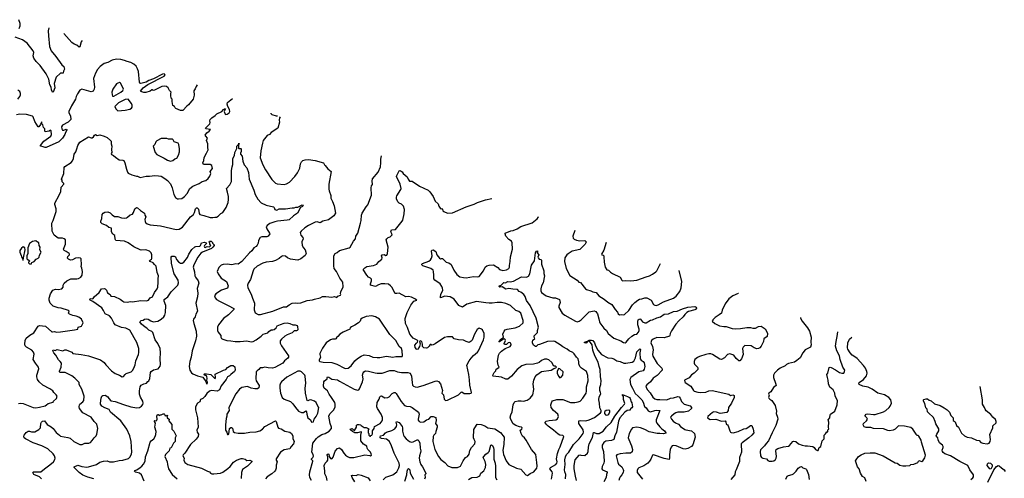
# Model space of a CAD drawing. Extents: x 1933546 to 2138868, y 524910 to 667279.
# Tile 369 of 466: x 2039426 to 2055282, y 654481 to 661875. Entities that reach past the tile are written whole.
import ezdxf

# ---------------------------------------------------------------- set-up
doc = ezdxf.new("R2010")
doc.units = 0

msp = doc.modelspace()

# ---------------------------------------------------------------- linework, layer by layer
at = {"layer": '0CON10XD'}
for points in [[(2039418, 661735), (2039436, 661775), (2039436, 661815), (2039411, 661875)], [(2039896, 661745), (2039886, 661695), (2039888, 661615), (2039909, 661445), (2039935, 661374), (2040010, 661280), (2040106, 661146), (2040138, 661118), (2040147, 661075), (2040133, 661045), (2040128, 661012), (2040085, 661012), (2040012, 660948), (2039984, 660845), (2039991, 660775), (2039966, 660704), (2039955, 660708), (2039939, 660745), (2039933, 660785), (2039913, 660823), (2039894, 660915), (2039854, 661004), (2039758, 661138), (2039690, 661200), (2039656, 661256), (2039642, 661292), (2039653, 661345), (2039645, 661375), (2039545, 661497), (2039471, 661549), (2039352, 661592)], [(2040430, 661538), (2040418, 661515), (2040396, 661435), (2040385, 661433), (2040344, 661464), (2040305, 661478), (2040264, 661505), (2040136, 661652)], [(2042286, 660823), (2042269, 660795), (2042252, 660758), (2042230, 660730), (2042234, 660656), (2042221, 660595), (2042147, 660503), (2042118, 660482), (2042055, 660411), (2042015, 660411), (2041940, 660445), (2041928, 660455), (2041917, 660477), (2041895, 660490), (2041882, 660555), (2041882, 660592), (2041865, 660612), (2041858, 660655), (2041859, 660685), (2041868, 660705), (2041841, 660731), (2041816, 660775), (2041792, 660795), (2041755, 660804), (2041715, 660800), (2041595, 660737), (2041575, 660732), (2041565, 660742), (2041555, 660742), (2041530, 660720), (2041455, 660701), (2041425, 660701), (2041377, 660715), (2041373, 660725), (2041392, 660748), (2041413, 660775), (2041491, 660829), (2041755, 660965), (2041768, 660985), (2041755, 661004), (2041725, 660999), (2041579, 660921), (2041505, 660892), (2041465, 660868), (2041375, 660846), (2041361, 660851), (2041354, 660865), (2041337, 661037), (2041326, 661085), (2041301, 661125), (2041265, 661156), (2041217, 661185), (2041155, 661199), (2041115, 661217), (2041055, 661234), (2040985, 661236), (2040918, 661222), (2040845, 661186), (2040785, 661169), (2040720, 661120), (2040679, 661071), (2040646, 661015), (2040614, 660925), (2040632, 660788), (2040626, 660754), (2040607, 660725), (2040594, 660716), (2040575, 660714), (2040425, 660757), (2040395, 660738), (2040355, 660677), (2040335, 660634), (2040325, 660595), (2040258, 660485), (2040218, 660395), (2040220, 660375), (2040247, 660325), (2040248, 660265), (2040208, 660225), (2040118, 660172), (2040102, 660145), (2040103, 660113), (2040115, 660095), (2040135, 660095), (2040175, 660108), (2040187, 660105), (2040188, 660095), (2040166, 660056), (2040154, 660025), (2040115, 659966), (2040055, 659906), (2039855, 659812), (2039835, 659812), (2039806, 659826), (2039763, 659835), (2039762, 659845), (2039816, 659915), (2039927, 659995), (2039939, 660025), (2039934, 660084), (2039925, 660096), (2039901, 660079), (2039835, 660066), (2039829, 660075), (2039829, 660115), (2039809, 660139), (2039798, 660178), (2039782, 660195), (2039785, 660230), (2039775, 660220), (2039764, 660185), (2039735, 660150), (2039725, 660148), (2039671, 660235), (2039646, 660306), (2039630, 660320), (2039535, 660348), (2039428, 660352), (2039375, 660340)], [(2040922, 660642), (2040945, 660642), (2041054, 660705), (2041087, 660735), (2041099, 660755), (2041072, 660815), (2041049, 660849), (2041035, 660860), (2041005, 660852), (2040985, 660839), (2040924, 660755), (2040911, 660705), (2040914, 660665), (2040922, 660642)], [(2039398, 660595), (2039428, 660635), (2039440, 660665), (2039440, 660685), (2039428, 660715), (2039396, 660736)], [(2039405, 655689), (2039445, 655693), (2039485, 655686), (2039645, 655622), (2039685, 655616), (2039744, 655626), (2039835, 655652), (2039860, 655665), (2039885, 655688), (2039965, 655710), (2039970, 655725), (2040020, 655765), (2040028, 655805), (2040016, 655826), (2039974, 655864), (2039959, 655889), (2039914, 655924), (2039801, 655981), (2039739, 656039), (2039715, 656075), (2039701, 656115), (2039701, 656145), (2039734, 656245), (2039728, 656275), (2039679, 656335), (2039641, 656395), (2039657, 656485), (2039649, 656515), (2039620, 656545), (2039535, 656596), (2039515, 656616), (2039509, 656645), (2039515, 656705), (2039531, 656739), (2039591, 656789), (2039654, 656825), (2039726, 656934), (2039745, 656944), (2039843, 656935), (2039944, 656844), (2039955, 656841), (2039985, 656847), (2040019, 656839), (2040085, 656842), (2040308, 656872), (2040360, 656885), (2040370, 656915), (2040420, 656935), (2040447, 656985), (2040422, 657045), (2040378, 657078), (2040336, 657096), (2040284, 657104), (2040227, 657127), (2040212, 657145), (2040222, 657175), (2040215, 657188), (2040095, 657224), (2040045, 657229), (2039965, 657258), (2039915, 657304), (2039899, 657355), (2039900, 657385), (2039925, 657453), (2039961, 657515), (2040005, 657531), (2040046, 657524), (2040106, 657534), (2040127, 657563), (2040129, 657595), (2040143, 657627), (2040185, 657662), (2040250, 657695), (2040345, 657696), (2040375, 657704), (2040413, 657725), (2040431, 657755), (2040436, 657815), (2040429, 657869), (2040418, 657895), (2040422, 657925), (2040418, 658018), (2040405, 658030), (2040375, 658038), (2040325, 658028), (2040275, 658002), (2040245, 657998), (2040210, 658015), (2040198, 658028), (2040200, 658055), (2040228, 658085), (2040228, 658095), (2040222, 658105), (2040177, 658135), (2040143, 658153), (2040134, 658175), (2040166, 658255), (2040163, 658325), (2040145, 658343), (2040115, 658351), (2040045, 658352), (2039979, 658399), (2039947, 658465), (2039943, 658595), (2039967, 658635), (2040016, 658785), (2040014, 658825), (2039994, 658895), (2039994, 658915), (2040064, 659046), (2040088, 659105), (2040092, 659175), (2040138, 659225), (2040136, 659236), (2040113, 659263), (2040110, 659285), (2040098, 659305), (2040137, 659395), (2040145, 659490), (2040154, 659506), (2040255, 659573), (2040275, 659598), (2040291, 659635), (2040303, 659705), (2040329, 659745), (2040345, 659792), (2040361, 659845), (2040395, 659900), (2040535, 659984), (2040575, 659969), (2040595, 659972), (2040616, 659985), (2040632, 660015), (2040645, 660022), (2040675, 660010), (2040715, 660018), (2040785, 659998), (2040835, 659976), (2040889, 659929), (2040898, 659915), (2040900, 659875), (2040911, 659835), (2040904, 659784), (2040910, 659735), (2040900, 659715), (2040905, 659700), (2040938, 659685), (2040968, 659658), (2041028, 659618), (2041085, 659610), (2041102, 659602), (2041117, 659567), (2041144, 659465), (2041163, 659415), (2041175, 659403), (2041234, 659374), (2041305, 659354), (2041325, 659354), (2041365, 659333), (2041465, 659354), (2041515, 659353), (2041605, 659364), (2041660, 659355), (2041705, 659351), (2041764, 659315), (2041805, 659284), (2041856, 659226), (2041884, 659165), (2041906, 659055), (2041938, 659008), (2041965, 658988), (2041984, 658984), (2042035, 658990), (2042081, 659025), (2042121, 659075), (2042168, 659152), (2042215, 659192), (2042318, 659232), (2042365, 659266), (2042425, 659280), (2042463, 659315), (2042490, 659350), (2042503, 659395), (2042494, 659425), (2042529, 659475), (2042521, 659525), (2042495, 659538), (2042385, 659539), (2042373, 659565), (2042389, 659605), (2042396, 659655), (2042437, 659723), (2042461, 659775), (2042457, 659813), (2042458, 659875), (2042434, 659925), (2042451, 659965), (2042423, 659995), (2042414, 660015), (2042439, 660051), (2042480, 660075), (2042500, 660105), (2042423, 660113), (2042420, 660125), (2042490, 660195), (2042494, 660215), (2042487, 660245), (2042493, 660265), (2042522, 660295), (2042575, 660330), (2042603, 660357), (2042682, 660395), (2042708, 660425), (2042725, 660436), (2042740, 660435), (2042719, 660395), (2042735, 660354), (2042745, 660346), (2042765, 660349), (2042797, 660375), (2042808, 660395), (2042807, 660425), (2042776, 660476), (2042768, 660515), (2042775, 660540), (2042854, 660604)], [(2041005, 660407), (2041125, 660414), (2041198, 660432), (2041225, 660448), (2041237, 660465), (2041238, 660495), (2041227, 660525), (2041175, 660596), (2041125, 660590), (2041018, 660535), (2040956, 660475), (2040975, 660438), (2041005, 660407)], [(2043620, 660308), (2043610, 660290), (2043606, 660255), (2043611, 660225), (2043581, 660125), (2043474, 660055), (2043448, 660025), (2043414, 660005), (2043349, 659925), (2043334, 659885), (2043308, 659758), (2043301, 659645), (2043343, 659533), (2043386, 659456), (2043488, 659298), (2043548, 659238), (2043574, 659226), (2043685, 659220), (2043725, 659227), (2043770, 659255), (2043855, 659347), (2043898, 659405), (2043935, 659482), (2043950, 659550), (2043965, 659583), (2043984, 659606), (2044022, 659618), (2044075, 659620), (2044185, 659604), (2044316, 659566), (2044334, 659534), (2044347, 659525), (2044388, 659468), (2044440, 659425), (2044402, 659225), (2044404, 659144), (2044409, 659115), (2044438, 659038), (2044439, 658995), (2044466, 658946), (2044492, 658875), (2044514, 658755), (2044485, 658710), (2044400, 658650), (2044306, 658624), (2044265, 658599), (2044215, 658616), (2044185, 658612), (2044075, 658558), (2044020, 658520), (2043957, 658465), (2043943, 658445), (2043955, 658402), (2043986, 658365), (2043991, 658341), (2043971, 658295), (2043976, 658235), (2043996, 658195), (2044023, 658163), (2044037, 658105), (2044024, 658075), (2043955, 658018), (2043905, 658000), (2043861, 658001), (2043785, 658014), (2043740, 658035), (2043705, 658064), (2043666, 658066), (2043642, 658058), (2043606, 658025), (2043547, 657993), (2043495, 657978), (2043395, 657968), (2043341, 657949), (2043250, 657900), (2043199, 657851), (2043185, 657825), (2043142, 657688), (2043103, 657627), (2043094, 657594), (2043100, 657550), (2043155, 657447), (2043174, 657384), (2043206, 657305), (2043202, 657195), (2043219, 657149), (2043264, 657124), (2043305, 657121), (2043505, 657174), (2043673, 657247), (2043725, 657247), (2043765, 657280), (2043815, 657303), (2043875, 657312), (2043905, 657306), (2043955, 657311), (2044055, 657348), (2044144, 657356), (2044175, 657371), (2044265, 657390), (2044305, 657411), (2044355, 657412), (2044455, 657402), (2044495, 657412), (2044535, 657398), (2044551, 657419), (2044592, 657435), (2044598, 657445), (2044592, 657455), (2044598, 657495), (2044621, 657529), (2044636, 657566), (2044632, 657645), (2044579, 657709), (2044526, 657816), (2044493, 657865), (2044483, 657905), (2044484, 658066), (2044506, 658105), (2044537, 658123), (2044575, 658155), (2044732, 658195), (2044750, 658205), (2044803, 658305), (2044836, 658344), (2044837, 658385), (2044870, 658435), (2044917, 658595), (2044927, 658637), (2044933, 658725), (2044942, 658755), (2045005, 658860), (2045035, 658890), (2045093, 659045), (2045087, 659165), (2045091, 659195), (2045106, 659215), (2045110, 659225), (2045103, 659273), (2045110, 659310), (2045199, 659415), (2045236, 659505), (2045244, 659565), (2045241, 659625), (2045252, 659679)], [(2043468, 660367), (2043471, 660361), (2043485, 660347), (2043555, 660324), (2043577, 660325)], [(2041855, 659596), (2041895, 659603), (2041925, 659632), (2041955, 659642), (2041985, 659690), (2042000, 659745), (2042001, 659795), (2041988, 659865), (2041976, 659885), (2041912, 659905), (2041898, 659938), (2041885, 659948), (2041825, 659950), (2041795, 659960), (2041705, 659957), (2041637, 659923), (2041620, 659905), (2041603, 659865), (2041578, 659835), (2041608, 659735), (2041635, 659703), (2041755, 659643), (2041805, 659608), (2041855, 659596)], [(2039778, 654475), (2039743, 654505), (2039655, 654544), (2039636, 654575), (2039646, 654584), (2039685, 654588), (2039767, 654583), (2039824, 654635), (2039913, 654697), (2039970, 654745), (2039991, 654785), (2039996, 654805), (2039986, 654844), (2039965, 654876), (2039877, 654957), (2039785, 655004), (2039646, 655055), (2039522, 655115), (2039501, 655135), (2039493, 655157), (2039496, 655175), (2039532, 655218), (2039565, 655239), (2039585, 655241), (2039615, 655228), (2039669, 655231), (2039735, 655268), (2039764, 655296), (2039765, 655365), (2039775, 655385), (2039795, 655400), (2039825, 655406), (2039869, 655349), (2039935, 655311), (2039965, 655286), (2040015, 655220), (2040065, 655174), (2040085, 655163), (2040199, 655139), (2040238, 655128), (2040300, 655075), (2040395, 655026), (2040435, 655024), (2040473, 655047), (2040542, 655048), (2040565, 655060), (2040595, 655090), (2040625, 655133), (2040656, 655164), (2040671, 655195), (2040684, 655285), (2040668, 655355), (2040625, 655396), (2040576, 655465), (2040445, 655537), (2040390, 655605), (2040384, 655635), (2040388, 655665), (2040395, 655677), (2040444, 655715), (2040460, 655735), (2040462, 655805), (2040429, 655919), (2040384, 655995), (2040383, 656025), (2040316, 656096), (2040265, 656133), (2040158, 656188), (2040076, 656186), (2040066, 656195), (2040065, 656208), (2040096, 656275), (2040097, 656335), (2040080, 656365), (2040052, 656392), (2040008, 656468), (2039975, 656502), (2039958, 656535), (2039965, 656550), (2039995, 656542), (2040032, 656558), (2040122, 656538), (2040155, 656552), (2040175, 656553), (2040265, 656517), (2040284, 656494), (2040415, 656478), (2040535, 656454), (2040725, 656390), (2040785, 656349), (2040812, 656312), (2040904, 656214), (2040965, 656173), (2041035, 656143), (2041076, 656116), (2041099, 656121), (2041123, 656157), (2041139, 656171), (2041221, 656199), (2041242, 656218), (2041267, 656255), (2041285, 656310), (2041296, 656375), (2041342, 656475), (2041347, 656507), (2041347, 656575), (2041312, 656672), (2041200, 656870), (2041135, 656902), (2041065, 656914), (2040964, 656954), (2040941, 656985), (2040904, 657064), (2040870, 657100), (2040803, 657133), (2040778, 657188), (2040748, 657228), (2040604, 657334), (2040572, 657345), (2040562, 657355), (2040558, 657365), (2040562, 657378), (2040595, 657377), (2040608, 657382), (2040624, 657406), (2040705, 657474), (2040745, 657534), (2040785, 657542), (2040802, 657535), (2040825, 657513), (2040842, 657472), (2040881, 657445), (2040896, 657416), (2040955, 657413), (2041045, 657367), (2041085, 657335), (2041105, 657327), (2041165, 657318), (2041205, 657331), (2041245, 657326), (2041375, 657346), (2041467, 657343), (2041503, 657355), (2041529, 657391), (2041565, 657406), (2041596, 657475), (2041642, 657538), (2041653, 657565), (2041658, 657645), (2041655, 657695), (2041659, 657745), (2041641, 657801), (2041625, 657902), (2041596, 657926), (2041574, 657955), (2041530, 657975), (2041516, 657995), (2041551, 658015), (2041556, 658025), (2041556, 658085), (2041544, 658115), (2041515, 658142), (2041455, 658167), (2041385, 658159), (2041365, 658163), (2041265, 658212), (2041175, 658276), (2041115, 658302), (2040975, 658317), (2040964, 658334), (2040956, 658395), (2040928, 658418), (2040904, 658455), (2040903, 658513), (2040862, 658522), (2040822, 658555), (2040753, 658583), (2040734, 658605), (2040732, 658625), (2040749, 658671), (2040757, 658735), (2040770, 658755), (2040795, 658769), (2040845, 658778), (2040885, 658760), (2040915, 658729), (2040955, 658702), (2041005, 658702), (2041065, 658681), (2041115, 658676), (2041145, 658679), (2041165, 658689), (2041204, 658726), (2041245, 658739), (2041261, 658765), (2041282, 658828), (2041305, 658846), (2041325, 658844), (2041370, 658800), (2041434, 658755), (2041439, 658725), (2041457, 658695), (2041441, 658655), (2041445, 658620), (2041454, 658604), (2041478, 658585), (2041525, 658568), (2041695, 658549), (2041946, 658494), (2041995, 658498), (2042049, 658531), (2042178, 658695), (2042227, 658733), (2042243, 658765), (2042260, 658825), (2042275, 658841), (2042285, 658841), (2042305, 658820), (2042315, 658750), (2042325, 658732), (2042389, 658719), (2042495, 658686), (2042535, 658684), (2042569, 658691), (2042597, 658693), (2042620, 658705), (2042665, 658750), (2042697, 658765), (2042749, 658845), (2042784, 658926), (2042791, 658975), (2042788, 659025), (2042774, 659095), (2042754, 659155), (2042810, 659210), (2042838, 659265), (2042839, 659445), (2042848, 659505), (2042861, 659539), (2042859, 659635), (2042886, 659685), (2042893, 659735), (2042921, 659799), (2042925, 659835), (2042948, 659862), (2042955, 659882), (2042962, 659875), (2042948, 659852), (2042951, 659805), (2042955, 659798), (2042985, 659800), (2042992, 659792), (2042992, 659748), (2042980, 659725), (2042980, 659705), (2043007, 659675), (2043022, 659592), (2043043, 659535), (2043082, 659485), (2043111, 659409)], [(2044123, 654445), (2044098, 654495), (2044095, 654535), (2044098, 654585), (2044145, 654755), (2044145, 654765), (2044126, 654785), (2044126, 654795), (2044149, 654815), (2044155, 654840), (2044151, 654865), (2044129, 654905), (2044148, 655045), (2044206, 655124), (2044235, 655149), (2044293, 655187), (2044345, 655206), (2044410, 655239), (2044447, 655283), (2044450, 655305), (2044425, 655365), (2044403, 655485), (2044418, 655522), (2044485, 655585), (2044505, 655635), (2044509, 655675), (2044502, 655705), (2044445, 655785), (2044410, 655835), (2044382, 655892), (2044329, 655935), (2044318, 655965), (2044322, 656038), (2044335, 656053), (2044380, 656085), (2044377, 656105), (2044383, 656117), (2044405, 656114), (2044455, 656079), (2044545, 656071), (2044577, 656047), (2044815, 655920), (2044865, 655900), (2044885, 655908), (2044897, 655925), (2044945, 656038), (2044958, 656085), (2044947, 656145), (2044956, 656184), (2044970, 656200), (2044995, 656213), (2045045, 656209), (2045149, 656179), (2045185, 656174), (2045265, 656177), (2045385, 656219), (2045455, 656218), (2045511, 656199), (2045575, 656185), (2045678, 656188), (2045714, 656174), (2045736, 656125), (2045744, 656025), (2045754, 655985), (2045768, 655968), (2045795, 655954), (2045825, 655953), (2045925, 655979), (2046115, 656049), (2046145, 656051), (2046173, 656043), (2046200, 656005), (2046236, 655895), (2046222, 655852), (2046249, 655825), (2046263, 655755), (2046285, 655737), (2046315, 655741), (2046495, 655825), (2046535, 655872), (2046545, 655873), (2046585, 655849), (2046675, 655847), (2046698, 655855), (2046702, 655865), (2046675, 655985), (2046668, 656068), (2046658, 656155), (2046629, 656305), (2046664, 656375), (2046695, 656417), (2046735, 656460), (2046800, 656515), (2046815, 656538), (2046896, 656715), (2046908, 656755), (2046907, 656815), (2046878, 656875), (2046865, 656888), (2046825, 656900), (2046795, 656882), (2046751, 656805), (2046710, 656710), (2046695, 656690), (2046665, 656673), (2046615, 656684), (2046575, 656708), (2046495, 656714), (2046425, 656732), (2046395, 656764), (2046315, 656764), (2046265, 656750), (2046115, 656647), (2046085, 656633), (2046065, 656630), (2046045, 656640), (2046035, 656638), (2046020, 656610), (2045995, 656586), (2045975, 656580), (2045935, 656583), (2045914, 656604), (2045914, 656645), (2045901, 656685), (2045874, 656696), (2045867, 656685), (2045877, 656647), (2045866, 656605), (2045852, 656588), (2045845, 656563), (2045825, 656557), (2045814, 656565), (2045795, 656592), (2045791, 656625), (2045815, 656662), (2045833, 656677), (2045837, 656695), (2045827, 656707), (2045765, 656738), (2045707, 656807), (2045671, 656911), (2045640, 656975), (2045636, 657055), (2045666, 657154), (2045725, 657272), (2045774, 657336), (2045820, 657355), (2045792, 657375), (2045735, 657400), (2045685, 657410), (2045644, 657404), (2045535, 657464), (2045502, 657462), (2045480, 657460), (2045465, 657467), (2045425, 657557), (2045400, 657585), (2045365, 657610), (2045305, 657618), (2045245, 657614), (2045205, 657601), (2045154, 657574), (2045077, 657595), (2045076, 657615), (2045094, 657664), (2045090, 657690), (2045078, 657708), (2045045, 657726), (2045015, 657754), (2044960, 657845), (2044985, 657876), (2045015, 657894), (2045125, 657913), (2045175, 657931), (2045212, 657978), (2045256, 658015), (2045261, 658035), (2045254, 658065), (2045266, 658084), (2045295, 658089), (2045325, 658074), (2045341, 658079), (2045349, 658105), (2045358, 658205), (2045330, 658325), (2045338, 658342), (2045359, 658361), (2045390, 658375), (2045422, 658405), (2045420, 658425), (2045402, 658455), (2045413, 658487), (2045476, 658494), (2045588, 658625), (2045597, 658645), (2045616, 658744), (2045621, 658815), (2045605, 658868), (2045573, 658903), (2045535, 658917), (2045515, 658937), (2045492, 658985), (2045492, 659015), (2045500, 659035), (2045564, 659136), (2045571, 659155), (2045551, 659225), (2045494, 659345), (2045498, 659365), (2045535, 659438), (2045555, 659442), (2045585, 659422), (2045604, 659394), (2045665, 659342), (2045682, 659305), (2045705, 659274), (2045745, 659270), (2045862, 659192), (2046006, 659126), (2046032, 659102), (2046083, 659023)], [(2043111, 659409), (2043122, 659305), (2043196, 659125), (2043216, 659055), (2043261, 658981), (2043315, 658923), (2043395, 658886), (2043511, 658855), (2043523, 658845), (2043536, 658816), (2043565, 658806), (2043605, 658827), (2043708, 658828), (2043815, 658844), (2043845, 658839), (2043875, 658851), (2043905, 658851), (2043975, 658888), (2043991, 658885), (2043981, 658865), (2043948, 658845), (2043899, 658755), (2043837, 658715), (2043765, 658648), (2043735, 658640), (2043576, 658626), (2043536, 658616), (2043455, 658588), (2043410, 658555), (2043396, 658535), (2043404, 658505), (2043451, 658435), (2043452, 658425), (2043430, 658385), (2043404, 658376), (2043325, 658376), (2043297, 658363), (2043274, 658316), (2043267, 658273), (2043252, 658238), (2043235, 658220), (2043195, 658196), (2043165, 658147), (2043125, 658116), (2043004, 657975), (2042945, 657934), (2042907, 657937), (2042845, 657922), (2042765, 657931), (2042705, 657930), (2042670, 657915), (2042631, 657879), (2042609, 657815), (2042622, 657775), (2042672, 657705), (2042755, 657652), (2042782, 657585), (2042774, 657546), (2042678, 657512), (2042583, 657457), (2042566, 657424), (2042573, 657393), (2042598, 657365), (2042642, 657335), (2042785, 657268), (2042875, 657216), (2042876, 657205), (2042791, 657119), (2042707, 657055), (2042627, 656955), (2042614, 656916), (2042614, 656865), (2042625, 656838), (2042663, 656785), (2042666, 656755), (2042677, 656737), (2042695, 656726), (2042764, 656704), (2042825, 656696), (2042895, 656688), (2042975, 656688), (2043082, 656698), (2043155, 656681), (2043185, 656688), (2043236, 656715), (2043317, 656773), (2043345, 656804), (2043424, 656825), (2043437, 656847), (2043475, 656874), (2043505, 656875), (2043525, 656882), (2043555, 656909), (2043572, 656938), (2043625, 656963), (2043685, 656980), (2043735, 656986), (2043777, 656977), (2043825, 656956), (2043865, 656954), (2043892, 656945), (2043901, 656931), (2043906, 656875), (2043897, 656863), (2043885, 656858), (2043845, 656858), (2043813, 656825), (2043735, 656794), (2043695, 656772), (2043641, 656725), (2043620, 656695), (2043620, 656660), (2043642, 656615), (2043754, 656455), (2043754, 656435), (2043745, 656420), (2043693, 656377), (2043662, 656338), (2043535, 656266), (2043495, 656256), (2043425, 656261), (2043375, 656274), (2043335, 656261), (2043299, 656261), (2043275, 656236), (2043249, 656215), (2043237, 656195), (2043228, 656085), (2043235, 656051), (2043282, 655975), (2043279, 655941), (2043258, 655925), (2043215, 655922), (2043155, 655934), (2043095, 655962), (2043005, 655944), (2042965, 655918), (2042905, 655841), (2042803, 655645), (2042793, 655615), (2042800, 655575), (2042764, 655516), (2042764, 655485), (2042751, 655445), (2042739, 655345), (2042742, 655255), (2042762, 655225), (2042775, 655189), (2042785, 655186), (2042792, 655195), (2042806, 655285), (2042825, 655302), (2042835, 655302), (2042851, 655291), (2042865, 655235), (2042885, 655217), (2042945, 655208), (2043045, 655209), (2043134, 655226), (2043235, 655231), (2043295, 655246), (2043336, 655275), (2043375, 655318), (2043545, 655406), (2043558, 655395), (2043584, 655305), (2043595, 655287), (2043635, 655276), (2043695, 655241), (2043774, 655224), (2043805, 655201), (2043827, 655165), (2043824, 655125), (2043848, 655075), (2043838, 655035), (2043800, 654995), (2043775, 654956), (2043685, 654939), (2043627, 654903), (2043557, 654795), (2043558, 654775), (2043570, 654745), (2043554, 654695), (2043556, 654644), (2043548, 654612), (2043536, 654595), (2043485, 654555), (2043411, 654505), (2043384, 654475)], [(2046083, 659023), (2046117, 658947), (2046163, 658905), (2046175, 658868), (2046195, 658837), (2046215, 658822), (2046225, 658830), (2046235, 658820), (2046242, 658795), (2046255, 658783), (2046315, 658758), (2046395, 658762), (2046615, 658859), (2046745, 658899), (2046800, 658925), (2046925, 658968), (2047027, 658994)], [(2044389, 654871), (2044396, 654876), (2044405, 654868), (2044412, 654835), (2044431, 654801), (2044455, 654793), (2044475, 654823), (2044504, 654916), (2044545, 654960), (2044575, 654970), (2044607, 654947), (2044644, 654885), (2044671, 654855), (2044705, 654831), (2044735, 654819), (2044805, 654816), (2044985, 654860), (2045065, 654850), (2045077, 654843), (2045090, 654855), (2045087, 654877), (2045075, 654900), (2045034, 654944), (2045023, 654965), (2045018, 654998), (2044965, 655032), (2044920, 655085), (2044920, 655175), (2044930, 655225), (2044925, 655230), (2044865, 655212), (2044825, 655212), (2044783, 655235), (2044752, 655265), (2044750, 655275), (2044782, 655282), (2044812, 655252), (2044818, 655252), (2044850, 655305), (2044852, 655338), (2044865, 655350), (2044895, 655350), (2044915, 655342), (2044925, 655330), (2044975, 655300), (2045005, 655298), (2045048, 655278), (2045040, 655265), (2045040, 655215), (2045050, 655205), (2045050, 655175), (2045065, 655160), (2045075, 655160), (2045080, 655170), (2045096, 655175), (2045105, 655198), (2045110, 655245), (2045134, 655285), (2045138, 655315), (2045229, 655365), (2045262, 655405), (2045271, 655425), (2045270, 655460), (2045249, 655515), (2045189, 655609), (2045179, 655635), (2045181, 655705), (2045214, 655755), (2045226, 655794), (2045236, 655804), (2045255, 655808), (2045305, 655779), (2045355, 655784), (2045375, 655793), (2045425, 655847), (2045455, 655864), (2045475, 655862), (2045489, 655849), (2045567, 655717), (2045623, 655655), (2045655, 655642), (2045715, 655636), (2045745, 655625), (2045849, 655545), (2045858, 655515), (2045843, 655435), (2045845, 655420), (2045860, 655395), (2045884, 655384), (2045935, 655392), (2045975, 655422), (2046014, 655436), (2046055, 655476), (2046085, 655476), (2046125, 655461), (2046134, 655415), (2046123, 655365), (2046147, 655327), (2046149, 655305), (2046125, 655235), (2046121, 655205), (2046095, 655176), (2046086, 655156), (2046078, 655075), (2046114, 654945), (2046172, 654835), (2046209, 654785), (2046274, 654734), (2046322, 654682), (2046385, 654653), (2046475, 654654), (2046527, 654675), (2046565, 654763), (2046605, 654816), (2046635, 654834), (2046665, 654868), (2046675, 654929), (2046702, 654978), (2046754, 655035), (2046762, 655075), (2046744, 655105), (2046735, 655135), (2046740, 655270), (2046780, 655340), (2046795, 655352), (2046855, 655349), (2046915, 655326), (2046965, 655297), (2047080, 655281), (2047171, 655221), (2047226, 655146), (2047222, 655028), (2047209, 654935), (2047211, 654895), (2047218, 654865), (2047261, 654765), (2047305, 654704), (2047425, 654647), (2047495, 654627), (2047575, 654538), (2047605, 654528), (2047644, 654556), (2047706, 654584), (2047754, 654645), (2047761, 654675), (2047755, 654735), (2047739, 654865), (2047669, 654945), (2047583, 655095), (2047558, 655135), (2047525, 655162), (2047504, 655205), (2047488, 655255), (2047510, 655275), (2047516, 655296), (2047505, 655306), (2047475, 655309), (2047415, 655330), (2047375, 655360), (2047337, 655427), (2047327, 655465), (2047335, 655505), (2047358, 655555), (2047373, 655665), (2047389, 655701), (2047405, 655721), (2047455, 655732), (2047502, 655732), (2047537, 655723), (2047597, 655743), (2047646, 655774), (2047690, 655825), (2047704, 655915), (2047697, 656005), (2047703, 656065), (2047725, 656117), (2047755, 656151), (2047828, 656202), (2047986, 656224), (2048025, 656250), (2048058, 656262), (2048070, 656275), (2048057, 656287), (2048025, 656290), (2047997, 656347), (2047945, 656393), (2047915, 656403), (2047875, 656403), (2047828, 656382), (2047790, 656350), (2047764, 656336), (2047699, 656321), (2047575, 656316), (2047515, 656295), (2047438, 656235), (2047346, 656125), (2047285, 656080), (2047255, 656077), (2047183, 656113), (2047050, 656125), (2047046, 656135), (2047053, 656155), (2047067, 656185), (2047092, 656215), (2047100, 656240), (2047144, 656265), (2047149, 656275), (2047129, 656305), (2047120, 656365), (2047134, 656465), (2047155, 656499), (2047185, 656529), (2047246, 656574), (2047325, 656607), (2047343, 656635), (2047335, 656662), (2047315, 656671), (2047294, 656666), (2047265, 656638), (2047235, 656640), (2047230, 656655), (2047247, 656705), (2047245, 656718), (2047235, 656728), (2047215, 656723), (2047155, 656680), (2047142, 656682), (2047178, 656725), (2047216, 656754), (2047208, 656805), (2047227, 656855), (2047246, 656874), (2047275, 656886), (2047405, 656906), (2047475, 656934), (2047533, 656987), (2047536, 657025), (2047496, 657145), (2047465, 657169), (2047415, 657187), (2047330, 657265), (2047255, 657297), (2047185, 657313), (2047115, 657315), (2047035, 657304), (2046985, 657307), (2046935, 657308), (2046785, 657333), (2046625, 657289), (2046555, 657238), (2046499, 657269), (2046425, 657368), (2046358, 657408), (2046275, 657417), (2046202, 657392), (2046200, 657405), (2046210, 657445), (2046238, 657515), (2046237, 657545), (2046226, 657575), (2046196, 657615), (2046110, 657675), (2046093, 657695), (2046096, 657754), (2046090, 657815), (2046082, 657835), (2046045, 657866), (2045918, 657905), (2045900, 657925), (2045900, 657935), (2045912, 657945), (2046016, 657984), (2046044, 658005), (2046059, 658031), (2046066, 658065), (2046058, 658142), (2046065, 658160), (2046085, 658162), (2046125, 658136), (2046144, 658084), (2046185, 658030), (2046205, 658020), (2046217, 658027), (2046235, 658022), (2046295, 657968), (2046335, 657956), (2046375, 657926), (2046415, 657836), (2046465, 657765), (2046515, 657731), (2046575, 657716), (2046615, 657712), (2046733, 657737), (2046805, 657728), (2046825, 657734), (2046894, 657825), (2046923, 657885), (2046948, 657905), (2046985, 657919), (2047055, 657921), (2047125, 657879), (2047155, 657846), (2047205, 657831), (2047267, 657843), (2047303, 657865), (2047316, 657885), (2047312, 657912), (2047324, 657975), (2047328, 658052), (2047360, 658175), (2047357, 658275), (2047345, 658302), (2047302, 658332), (2047256, 658386), (2047243, 658425), (2047246, 658434), (2047335, 658472), (2047372, 658478), (2047436, 658504), (2047495, 658538), (2047680, 658600), (2047758, 658662), (2047776, 658684), (2047781, 658703)], [(2048366, 658478), (2048366, 658475), (2048334, 658385), (2048341, 658355), (2048355, 658339), (2048395, 658320), (2048445, 658310), (2048525, 658316), (2048546, 658295), (2048542, 658275), (2048530, 658255), (2048445, 658172), (2048325, 658143), (2048258, 658102), (2048237, 658085), (2048206, 658034), (2048202, 657978), (2048224, 657865), (2048283, 657753), (2048405, 657673), (2048432, 657645), (2048456, 657636), (2048537, 657535), (2048555, 657524), (2048624, 657504), (2048656, 657486), (2048707, 657477), (2048754, 657424), (2048838, 657368), (2048899, 657319), (2048963, 657285), (2049016, 657205), (2049055, 657160), (2049066, 657135), (2049085, 657117), (2049115, 657123), (2049145, 657117), (2049165, 657122), (2049235, 657189), (2049295, 657275), (2049331, 657315), (2049379, 657355), (2049405, 657371), (2049445, 657372), (2049495, 657388), (2049525, 657388), (2049595, 657351), (2049635, 657284), (2049655, 657270), (2049675, 657266), (2049707, 657275), (2049795, 657324), (2049955, 657383), (2049995, 657416), (2050055, 657493), (2050080, 657550), (2050089, 657655), (2050048, 657829)], [(2039485, 658000), (2039487, 658037), (2039513, 658165), (2039508, 658198), (2039485, 658212), (2039457, 658193), (2039430, 658155), (2039430, 658125), (2039452, 658072), (2039453, 658053), (2039470, 658025), (2039475, 658000), (2039485, 658000)], [(2039615, 657940), (2039622, 657958), (2039660, 657975), (2039694, 658016), (2039725, 658030), (2039740, 658045), (2039743, 658077), (2039770, 658125), (2039752, 658165), (2039758, 658205), (2039740, 658235), (2039737, 658277), (2039725, 658290), (2039715, 658290), (2039685, 658308), (2039635, 658298), (2039585, 658268), (2039558, 658195), (2039560, 658105), (2039540, 658065), (2039540, 658025), (2039545, 658012), (2039590, 657985), (2039570, 657965), (2039570, 657955), (2039585, 657940), (2039615, 657940)], [(2040622, 654475), (2040525, 654498), (2040444, 654534), (2040385, 654575), (2040304, 654655), (2040306, 654665), (2040365, 654693), (2040425, 654672), (2040505, 654661), (2040535, 654666), (2040664, 654706), (2040715, 654740), (2040775, 654759), (2040835, 654762), (2040875, 654748), (2040935, 654746), (2041028, 654768), (2041088, 654775), (2041177, 654803), (2041204, 654825), (2041228, 654875), (2041234, 654904), (2041220, 655075), (2041201, 655165), (2041151, 655271), (2041057, 655405), (2040889, 655545), (2040865, 655592), (2040795, 655619), (2040748, 655645), (2040730, 655675), (2040728, 655695), (2040739, 655775), (2040749, 655805), (2040766, 655816), (2040805, 655824), (2040846, 655796), (2040862, 655765), (2040895, 655732), (2040965, 655719), (2041100, 655670), (2041215, 655634), (2041315, 655618), (2041356, 655624), (2041387, 655643), (2041408, 655672), (2041416, 655695), (2041409, 655725), (2041370, 655790), (2041356, 655835), (2041353, 655893), (2041366, 655954), (2041385, 655985), (2041425, 656006), (2041470, 656015), (2041489, 656041), (2041507, 656053), (2041520, 656090), (2041534, 656186), (2041546, 656205), (2041581, 656229), (2041655, 656247), (2041675, 656265), (2041690, 656290), (2041695, 656315), (2041690, 656405), (2041696, 656505), (2041686, 656575), (2041652, 656652), (2041608, 656715), (2041569, 656829), (2041555, 656848), (2041505, 656869), (2041473, 656903), (2041445, 656918), (2041389, 656965), (2041363, 657005), (2041385, 657023), (2041415, 657030), (2041435, 657048), (2041465, 657054), (2041495, 657046), (2041538, 657018), (2041575, 657004), (2041650, 657015), (2041705, 657047), (2041745, 657083), (2041761, 657109), (2041776, 657154), (2041778, 657265), (2041752, 657335), (2041752, 657365), (2041814, 657406), (2041865, 657487), (2041973, 657595), (2041986, 657635), (2041979, 657675), (2041914, 657775), (2041873, 657945), (2041863, 658045), (2041875, 658060), (2041912, 658062), (2041935, 658049), (2041950, 658010), (2041983, 657973), (2042015, 657952), (2042045, 657949), (2042072, 657968), (2042128, 658042), (2042150, 658095), (2042199, 658171), (2042245, 658212), (2042265, 658219), (2042326, 658224), (2042339, 658235), (2042352, 658278), (2042405, 658287), (2042428, 658278), (2042432, 658265), (2042402, 658235), (2042399, 658225), (2042405, 658207), (2042415, 658202), (2042445, 658217), (2042485, 658213), (2042502, 658235), (2042490, 658255), (2042490, 658275), (2042478, 658288), (2042482, 658305), (2042510, 658305), (2042530, 658285), (2042532, 658272), (2042560, 658245), (2042560, 658235), (2042538, 658205), (2042515, 658184), (2042372, 658128), (2042342, 658108), (2042296, 658045), (2042232, 657925), (2042219, 657885), (2042239, 657809), (2042246, 657745), (2042255, 657723), (2042298, 657665), (2042310, 657625), (2042285, 657540), (2042296, 657465), (2042290, 657405), (2042261, 657305), (2042290, 657175), (2042262, 657125), (2042250, 657085), (2042226, 657045), (2042222, 657025), (2042229, 656975), (2042267, 656855), (2042275, 656775), (2042258, 656695), (2042206, 656534), (2042190, 656435), (2042166, 656364), (2042153, 656285), (2042165, 656222), (2042195, 656181), (2042215, 656164), (2042292, 656132)], [(2048873, 658282), (2048835, 658160), (2048794, 658095), (2048800, 658085), (2048825, 658078), (2048835, 658050), (2048839, 657965), (2048856, 657886), (2048882, 657842), (2048907, 657837), (2048940, 657805), (2048975, 657782), (2049095, 657723), (2049120, 657675), (2049135, 657667), (2049185, 657670), (2049265, 657662), (2049365, 657677), (2049515, 657731), (2049566, 657744), (2049615, 657770), (2049670, 657810), (2049685, 657828), (2049748, 657945)], [(2047589, 657349), (2047565, 657410), (2047545, 657442), (2047495, 657482), (2047470, 657495), (2047445, 657524), (2047368, 657528), (2047305, 657540), (2047255, 657532), (2047195, 657566), (2047160, 657565), (2047148, 657575), (2047155, 657587), (2047175, 657588), (2047225, 657636), (2047255, 657630), (2047266, 657645), (2047285, 657656), (2047325, 657650), (2047379, 657661), (2047505, 657727), (2047585, 657726), (2047620, 657740), (2047640, 657780), (2047669, 657915), (2047716, 657985), (2047733, 658115), (2047750, 658145), (2047767, 658147), (2047766, 658124), (2047760, 658115), (2047788, 658085), (2047772, 658045), (2047777, 658035), (2047794, 658014), (2047825, 658008), (2047831, 657995), (2047828, 657935), (2047865, 657828), (2047866, 657785), (2047880, 657745), (2047856, 657635), (2047831, 657585), (2047817, 657535), (2047816, 657506), (2047828, 657475), (2047905, 657423), (2048011, 657391), (2048055, 657389), (2048120, 657365), (2048132, 657315), (2048109, 657255), (2048107, 657235), (2048164, 657144), (2048205, 657112), (2048375, 657016), (2048405, 657006), (2048435, 657012), (2048470, 657035), (2048595, 657166), (2048675, 657180), (2048705, 657169), (2048717, 657155), (2048729, 657135), (2048753, 657053), (2048761, 657005), (2048770, 656985), (2048835, 656901), (2048875, 656864), (2048905, 656814), (2048995, 656742), (2049105, 656698), (2049148, 656668), (2049175, 656666), (2049195, 656676), (2049238, 656732), (2049284, 656775), (2049325, 656798), (2049363, 656807), (2049390, 656835), (2049400, 656865), (2049400, 656885), (2049382, 656955), (2049378, 657015), (2049385, 657034), (2049401, 657049), (2049415, 657054), (2049425, 657049), (2049455, 657004), (2049495, 656987), (2049515, 656988), (2049582, 657028), (2049615, 657036), (2049685, 657069), (2049745, 657083), (2049805, 657128), (2049875, 657135), (2049955, 657168), (2050015, 657177), (2050099, 657215), (2050185, 657239), (2050299, 657249), (2050319, 657239), (2050323, 657225), (2050311, 657205), (2050297, 657195), (2050195, 657169), (2050168, 657152), (2050137, 657123), (2050111, 657085), (2050040, 657020), (2049994, 656965), (2049923, 656857), (2049901, 656815), (2049898, 656785), (2049889, 656771), (2049805, 656744), (2049685, 656751), (2049625, 656725), (2049601, 656705), (2049590, 656665), (2049615, 656605), (2049626, 656554), (2049618, 656475), (2049621, 656449), (2049694, 656334), (2049768, 656255), (2049774, 656245), (2049772, 656225), (2049693, 656137), (2049625, 656096), (2049585, 656039), (2049525, 655989), (2049511, 655965), (2049512, 655945), (2049536, 655905), (2049580, 655860), (2049621, 655791), (2049655, 655764), (2049685, 655754), (2049735, 655749), (2049845, 655747), (2049905, 655772), (2049955, 655778), (2050025, 655800), (2050044, 655794), (2050064, 655774), (2050085, 655721), (2050125, 655677), (2050225, 655650), (2050245, 655620), (2050243, 655605), (2050195, 655564), (2050125, 655546), (2050025, 655549), (2049992, 655538), (2049968, 655522), (2049922, 655485), (2049909, 655465), (2049920, 655435), (2049950, 655400), (2049985, 655374), (2050034, 655354), (2050067, 655315), (2050135, 655270), (2050155, 655261), (2050245, 655244), (2050292, 655205), (2050302, 655145), (2050268, 655022), (2050245, 654993), (2050185, 654963), (2050145, 654952), (2050108, 654958), (2049995, 655006), (2049960, 655010), (2049935, 655003), (2049919, 654985), (2049902, 654945), (2049888, 654865), (2049891, 654805), (2049885, 654786), (2049805, 654800), (2049635, 654857), (2049615, 654852), (2049588, 654792), (2049569, 654755), (2049544, 654726), (2049475, 654683), (2049395, 654651), (2049380, 654635), (2049370, 654605), (2049370, 654575), (2049453, 654465)], [(2051003, 657460), (2050995, 657461), (2050912, 657425), (2050846, 657374), (2050786, 657295), (2050739, 657191), (2050726, 657145), (2050690, 657115), (2050625, 657073), (2050590, 657035), (2050590, 657025), (2050580, 657015), (2050620, 656975), (2050695, 656939), (2050765, 656926), (2050805, 656926), (2050898, 656898), (2050955, 656890), (2051035, 656894), (2051135, 656914), (2051195, 656913), (2051231, 656901), (2051255, 656899), (2051275, 656903), (2051325, 656928), (2051365, 656932), (2051432, 656892), (2051460, 656845), (2051470, 656815), (2051462, 656765), (2051410, 656730), (2051404, 656685), (2051365, 656610), (2051345, 656586), (2051325, 656574), (2051295, 656571), (2051255, 656584), (2051205, 656619), (2051105, 656624), (2051075, 656595), (2051066, 656575), (2051078, 656475), (2051051, 656405), (2051025, 656374), (2051005, 656374), (2050995, 656384), (2050962, 656415), (2050925, 656464), (2050864, 656486), (2050823, 656475), (2050775, 656424), (2050725, 656396), (2050700, 656400), (2050585, 656476), (2050555, 656486), (2050525, 656487), (2050475, 656477), (2050375, 656444), (2050341, 656429), (2050300, 656395), (2050286, 656365), (2050287, 656335), (2050292, 656322), (2050342, 656272), (2050349, 656255), (2050344, 656235), (2050286, 656174), (2050245, 656149), (2050205, 656100), (2050132, 656065), (2050137, 656035), (2050145, 656023), (2050234, 655964), (2050275, 655896), (2050288, 655888), (2050345, 655871), (2050396, 655864), (2050475, 655871), (2050525, 655889), (2050585, 655894), (2050627, 655885), (2050845, 655840), (2050875, 655818), (2050912, 655825), (2050930, 655815), (2050931, 655785), (2050886, 655695), (2050839, 655625), (2050837, 655575), (2050815, 655543), (2050705, 655526), (2050645, 655546), (2050605, 655550), (2050585, 655541), (2050508, 655475), (2050500, 655455), (2050545, 655429), (2050635, 655434), (2050725, 655401), (2050785, 655406), (2050795, 655392), (2050801, 655355), (2050823, 655343), (2050835, 655326), (2050860, 655245), (2050874, 655224), (2050885, 655219), (2050915, 655216), (2050995, 655233), (2051085, 655276), (2051124, 655286), (2051152, 655298), (2051195, 655330), (2051215, 655330), (2051240, 655275), (2051247, 655215), (2051215, 655174), (2051167, 655133), (2051059, 655055), (2051046, 655035), (2051051, 654905), (2051019, 654815), (2051016, 654754), (2050966, 654615), (2050948, 654585), (2050943, 654535), (2050880, 654460)], [(2047992, 654465), (2048004, 654565), (2048000, 654585), (2047963, 654635), (2047976, 654655), (2048061, 654705), (2048077, 654725), (2048080, 654745), (2048072, 654795), (2048085, 654882), (2048108, 654945), (2048132, 654988), (2048187, 655155), (2048175, 655172), (2048125, 655176), (2048100, 655190), (2048024, 655255), (2047935, 655320), (2047913, 655343), (2047889, 655375), (2047890, 655385), (2047905, 655401), (2047950, 655415), (2048058, 655422), (2048088, 655442), (2048102, 655475), (2048094, 655515), (2048024, 655574), (2047985, 655625), (2047980, 655665), (2047995, 655715), (2048005, 655728), (2048075, 655752), (2048175, 655754), (2048295, 655701), (2048365, 655702), (2048418, 655712), (2048453, 655727), (2048495, 655772), (2048547, 655855), (2048556, 655884), (2048555, 655955), (2048578, 656055), (2048576, 656136), (2048552, 656202), (2048475, 656259), (2048449, 656285), (2048430, 656325), (2048431, 656359), (2048417, 656405), (2048390, 656435), (2048357, 656487), (2048335, 656507), (2048275, 656536), (2048245, 656563), (2048170, 656600), (2048132, 656632), (2048045, 656687), (2048015, 656693), (2047925, 656689), (2047795, 656639), (2047768, 656635), (2047745, 656607), (2047735, 656604), (2047700, 656630), (2047682, 656665), (2047682, 656688), (2047692, 656708), (2047720, 656735), (2047709, 656755), (2047712, 656778), (2047767, 656833), (2047764, 656865), (2047780, 656915), (2047744, 657065), (2047645, 657269), (2047589, 657349)], [(2044675, 656250), (2044715, 656254), (2044765, 656294), (2044823, 656375), (2044866, 656415), (2044925, 656452), (2044975, 656470), (2045055, 656459), (2045115, 656433), (2045185, 656426), (2045225, 656427), (2045331, 656449), (2045434, 656436), (2045485, 656446), (2045565, 656443), (2045583, 656447), (2045592, 656458), (2045588, 656535), (2045572, 656575), (2045536, 656606), (2045484, 656704), (2045385, 656802), (2045218, 657045), (2045155, 657084), (2045095, 657100), (2045005, 657090), (2044942, 657062), (2044922, 657048), (2044910, 657015), (2044880, 656985), (2044825, 656950), (2044770, 656925), (2044750, 656905), (2044740, 656885), (2044633, 656837), (2044580, 656805), (2044552, 656765), (2044532, 656755), (2044515, 656730), (2044505, 656724), (2044465, 656726), (2044430, 656715), (2044363, 656665), (2044303, 656577), (2044260, 656495), (2044257, 656475), (2044270, 656435), (2044248, 656385), (2044250, 656375), (2044262, 656365), (2044315, 656352), (2044455, 656349), (2044535, 656323), (2044655, 656254), (2044675, 656250)], [(2052000, 657076), (2052001, 657065), (2052024, 657015), (2052115, 656907), (2052145, 656853), (2052170, 656755), (2052164, 656675), (2052173, 656635), (2052160, 656595), (2052077, 656553), (2052038, 656505), (2051995, 656422), (2051942, 656378), (2051905, 656356), (2051805, 656334), (2051775, 656317), (2051754, 656296), (2051675, 656258), (2051627, 656223), (2051580, 656175), (2051566, 656145), (2051564, 656105), (2051599, 656015), (2051607, 655975), (2051567, 655943), (2051522, 655875), (2051492, 655855), (2051482, 655835), (2051496, 655816), (2051486, 655785), (2051490, 655775), (2051506, 655756), (2051536, 655735), (2051592, 655655), (2051612, 655565), (2051607, 655525), (2051632, 655465), (2051633, 655437), (2051604, 655335), (2051541, 655215), (2051485, 655084), (2051445, 655041), (2051422, 655005), (2051355, 654940), (2051351, 654915), (2051356, 654845), (2051372, 654815), (2051394, 654804), (2051453, 654793), (2051475, 654770), (2051495, 654760), (2051545, 654756), (2051572, 654765), (2051597, 654785), (2051608, 654805), (2051611, 654835), (2051600, 654925), (2051610, 654945), (2051636, 654964), (2051725, 654990), (2051805, 654998), (2051825, 655012), (2051875, 655073), (2051895, 655079), (2051925, 655072), (2051969, 655039), (2052025, 655013), (2052073, 655003), (2052115, 655004), (2052196, 654994), (2052219, 654979), (2052241, 654945), (2052275, 654927), (2052285, 654930), (2052301, 654979), (2052328, 654995), (2052346, 655084), (2052380, 655115), (2052380, 655175), (2052405, 655198), (2052425, 655230), (2052438, 655232), (2052438, 655255), (2052445, 655270), (2052458, 655275), (2052448, 655305), (2052456, 655385), (2052444, 655426), (2052472, 655455), (2052477, 655505), (2052484, 655516), (2052552, 655565), (2052588, 655665), (2052598, 655735), (2052560, 655805), (2052554, 655855), (2052526, 655905), (2052473, 655953), (2052451, 656005), (2052446, 656065), (2052433, 656105), (2052426, 656154), (2052440, 656175), (2052464, 656265), (2052475, 656272), (2052495, 656269), (2052565, 656231), (2052627, 656187), (2052665, 656174), (2052695, 656178), (2052710, 656205), (2052712, 656225), (2052684, 656275), (2052641, 656395), (2052627, 656455), (2052584, 656534), (2052564, 656614), (2052572, 656685), (2052592, 656765), (2052599, 656845)], [(2053058, 654428), (2053035, 654488), (2053000, 654511), (2052967, 654565), (2052944, 654634), (2052918, 654668), (2052889, 654745), (2052886, 654765), (2052895, 654779), (2052936, 654835), (2052975, 654862), (2053035, 654888), (2053124, 654894), (2053195, 654890), (2053333, 654843), (2053522, 654732), (2053555, 654723), (2053601, 654695), (2053645, 654683), (2053695, 654680), (2053762, 654688), (2053778, 654702), (2053825, 654707), (2053887, 654735), (2053905, 654767), (2053956, 654754), (2053972, 654765), (2054001, 654809), (2054009, 654831), (2054010, 654855), (2053946, 655065), (2053944, 655095), (2053905, 655162), (2053895, 655172), (2053875, 655172), (2053860, 655190), (2053809, 655275), (2053775, 655300), (2053750, 655305), (2053675, 655321), (2053585, 655327), (2053570, 655320), (2053526, 655275), (2053492, 655255), (2053435, 655246), (2053405, 655251), (2053335, 655278), (2053176, 655286), (2053135, 655298), (2053055, 655299), (2053023, 655313), (2053010, 655345), (2053014, 655365), (2053064, 655405), (2053077, 655433), (2053070, 655455), (2053042, 655485), (2053042, 655495), (2053055, 655516), (2053085, 655522), (2053175, 655507), (2053202, 655508), (2053335, 655553), (2053374, 655575), (2053425, 655620), (2053444, 655645), (2053464, 655695), (2053453, 655745), (2053422, 655785), (2053352, 655825), (2053245, 655854), (2053155, 655916), (2053090, 655950), (2053002, 655965), (2052944, 655995), (2052940, 656005), (2052946, 656025), (2053014, 656076), (2053062, 656135), (2053071, 656175), (2053069, 656205), (2053046, 656256), (2053015, 656298), (2052913, 656413), (2052875, 656442), (2052830, 656465), (2052798, 656505), (2052762, 656565), (2052758, 656585), (2052762, 656665), (2052790, 656725), (2052824, 656758)], [(2048216, 654475), (2048219, 654545), (2048204, 654586), (2048198, 654615), (2048208, 654705), (2048203, 654777), (2048215, 654829), (2048234, 654865), (2048270, 654905), (2048344, 655026), (2048435, 655115), (2048499, 655205), (2048508, 655225), (2048498, 655265), (2048432, 655365), (2048428, 655385), (2048432, 655405), (2048465, 655413), (2048545, 655406), (2048595, 655422), (2048685, 655462), (2048778, 655535), (2048792, 655555), (2048792, 655575), (2048771, 655615), (2048764, 655694), (2048753, 655745), (2048759, 655795), (2048782, 655845), (2048781, 655865), (2048768, 655895), (2048769, 655945), (2048786, 655995), (2048792, 656058), (2048780, 656115), (2048774, 656235), (2048757, 656285), (2048744, 656355), (2048688, 656455), (2048656, 656545), (2048643, 656635), (2048618, 656668), (2048585, 656692), (2048572, 656688), (2048559, 656665), (2048545, 656658), (2048520, 656665), (2048522, 656678), (2048568, 656692), (2048595, 656708), (2048635, 656709), (2048655, 656703), (2048685, 656666), (2048697, 656617), (2048736, 656546), (2048795, 656475), (2048895, 656422), (2048959, 656419), (2048995, 656405), (2049043, 656373), (2049095, 656363), (2049155, 656336), (2049187, 656337), (2049287, 656355), (2049315, 656371), (2049342, 656425), (2049365, 656519), (2049405, 656563), (2049415, 656567), (2049425, 656558), (2049413, 656505), (2049420, 656405), (2049433, 656385), (2049464, 656365), (2049481, 656345), (2049492, 656285), (2049482, 656238), (2049465, 656212), (2049399, 656195), (2049266, 656105), (2049254, 656075), (2049261, 655995), (2049296, 655935), (2049335, 655847), (2049387, 655807), (2049445, 655746), (2049465, 655708), (2049489, 655639), (2049516, 655615), (2049549, 655569), (2049566, 655556), (2049585, 655552), (2049655, 655575), (2049685, 655581), (2049736, 655575), (2049676, 655425), (2049673, 655395), (2049685, 655369), (2049735, 655311), (2049765, 655279), (2049812, 655245), (2049833, 655215), (2049830, 655210), (2049794, 655196), (2049735, 655203), (2049691, 655201), (2049565, 655230), (2049495, 655269), (2049425, 655295), (2049365, 655303), (2049297, 655293), (2049276, 655274), (2049243, 655205), (2049226, 655135), (2049234, 655105), (2049280, 655005), (2049295, 654945), (2049291, 654909), (2049262, 654888), (2049185, 654887), (2049095, 654876), (2049056, 654864), (2049041, 654859), (2049031, 654845), (2049056, 654735), (2049070, 654710), (2049121, 654665), (2049144, 654625), (2049149, 654605), (2049144, 654575), (2049125, 654535), (2049096, 654505), (2049085, 654485), (2049074, 654445)], [(2042292, 656132), (2042375, 656114), (2042423, 656043), (2042435, 656010), (2042445, 656000), (2042448, 656025), (2042438, 656055), (2042447, 656095), (2042442, 656115), (2042433, 656133), (2042405, 656143), (2042394, 656154), (2042402, 656165), (2042435, 656166), (2042505, 656154), (2042564, 656094), (2042575, 656090), (2042582, 656105), (2042575, 656158), (2042706, 656224), (2042745, 656234), (2042773, 656265), (2042825, 656298), (2042865, 656299), (2042889, 656279), (2042894, 656225), (2042887, 656205), (2042824, 656156), (2042805, 656133), (2042772, 656115), (2042753, 656075), (2042669, 655971), (2042642, 655905), (2042605, 655884), (2042515, 655894), (2042484, 655886), (2042440, 655850), (2042410, 655800), (2042375, 655767), (2042338, 655752), (2042329, 655715), (2042292, 655695), (2042256, 655634), (2042256, 655585), (2042292, 655455), (2042298, 655305), (2042277, 655255), (2042285, 655227), (2042306, 655195), (2042303, 655157), (2042270, 655110), (2042176, 655025), (2042085, 654884), (2042060, 654860), (2042056, 654845), (2042074, 654805), (2042070, 654775), (2042088, 654735), (2042132, 654705), (2042355, 654644), (2042448, 654595), (2042484, 654584), (2042500, 654565), (2042518, 654555), (2042555, 654551), (2042660, 654565), (2042699, 654581), (2042779, 654641), (2042815, 654672), (2042871, 654739), (2042915, 654776), (2042995, 654801), (2043015, 654801), (2043055, 654787), (2043085, 654768), (2043135, 654771), (2043164, 654755), (2043167, 654745), (2043095, 654679), (2043016, 654624), (2042999, 654575), (2042994, 654476)], [(2048125, 656100), (2048145, 656110), (2048170, 656145), (2048180, 656195), (2048126, 656246), (2048105, 656252), (2048080, 656205), (2048080, 656175), (2048103, 656125), (2048125, 656100)], [(2044125, 655388), (2044155, 655392), (2044171, 655435), (2044201, 655475), (2044227, 655533), (2044245, 655620), (2044226, 655646), (2044200, 655705), (2044175, 655726), (2044115, 655746), (2044088, 655742), (2044065, 655728), (2044053, 655733), (2044030, 655855), (2044026, 655935), (2044034, 656014), (2044024, 656125), (2044016, 656146), (2043967, 656197), (2043945, 656209), (2043905, 656209), (2043726, 656114), (2043641, 656035), (2043626, 656014), (2043616, 655985), (2043614, 655935), (2043627, 655853), (2043652, 655785), (2043685, 655759), (2043787, 655717), (2043825, 655684), (2043870, 655620), (2043915, 655562), (2043965, 655540), (2043995, 655542), (2044035, 655570), (2044047, 655555), (2044051, 655515), (2044069, 655455), (2044107, 655425), (2044125, 655388)], [(2054745, 654464), (2054775, 654489), (2054786, 654505), (2054785, 654537), (2054726, 654615), (2054696, 654686), (2054563, 654753), (2054415, 654844), (2054325, 654874), (2054298, 654895), (2054285, 654915), (2054283, 654935), (2054298, 654975), (2054295, 654995), (2054284, 655014), (2054236, 655055), (2054215, 655100), (2054211, 655131), (2054187, 655165), (2054195, 655193), (2054226, 655245), (2054229, 655279), (2054180, 655360), (2054170, 655395), (2054139, 655459), (2054059, 655535), (2054046, 655555), (2054037, 655595), (2054016, 655616), (2054000, 655685), (2053979, 655725), (2053978, 655745), (2053986, 655754), (2054025, 655763), (2054045, 655760), (2054069, 655739), (2054105, 655731), (2054155, 655682), (2054247, 655657), (2054315, 655619), (2054363, 655583), (2054398, 655545), (2054423, 655493), (2054458, 655458), (2054458, 655415), (2054490, 655390), (2054514, 655335), (2054542, 655305), (2054595, 655209), (2054642, 655165), (2054685, 655143), (2054755, 655134), (2054836, 655096), (2054878, 655088), (2054905, 655057), (2054935, 655046), (2055005, 655036), (2055020, 655040), (2055040, 655050), (2055055, 655072), (2055060, 655105), (2055051, 655189), (2055096, 655295), (2055098, 655325), (2055150, 655375), (2055152, 655395), (2055138, 655428), (2055095, 655469), (2055065, 655508), (2054991, 655571), (2054974, 655594), (2054965, 655620), (2054930, 655675), (2054928, 655748), (2054892, 655961)], [(2048395, 654445), (2048376, 654516), (2048357, 654635), (2048357, 654685), (2048370, 654780), (2048435, 654856), (2048445, 654859), (2048463, 654855), (2048525, 654849), (2048569, 654885), (2048579, 654915), (2048584, 654985), (2048596, 655035), (2048651, 655139), (2048665, 655217), (2048675, 655221), (2048715, 655203), (2048755, 655202), (2048820, 655240), (2048875, 655312), (2048951, 655379), (2049010, 655485), (2049115, 655621), (2049167, 655675), (2049169, 655685), (2049148, 655752), (2049152, 655802), (2049135, 655820), (2049135, 655830), (2049215, 655802), (2049245, 655782), (2049257, 655765), (2049273, 655713), (2049285, 655696), (2049293, 655635), (2049283, 655617), (2049261, 655599), (2049255, 655582), (2049239, 655579), (2049206, 655574), (2049171, 655549), (2049090, 655455), (2049067, 655403), (2049035, 655227), (2049010, 655165), (2048995, 655106), (2048955, 655088), (2048865, 655082), (2048835, 655060), (2048804, 655014), (2048804, 654975), (2048827, 654915), (2048839, 654755), (2048834, 654724), (2048807, 654673), (2048802, 654635), (2048812, 654615), (2048884, 654585), (2048888, 654575), (2048876, 654545), (2048871, 654495), (2048831, 654425)], [(2041430, 654435), (2041389, 654539), (2041358, 654565), (2041290, 654580), (2041277, 654595), (2041280, 654605), (2041315, 654619), (2041365, 654653), (2041394, 654676), (2041422, 654708), (2041446, 654755), (2041452, 654825), (2041491, 654925), (2041528, 655065), (2041545, 655087), (2041584, 655115), (2041610, 655155), (2041620, 655185), (2041624, 655234), (2041604, 655306), (2041612, 655372), (2041597, 655395), (2041597, 655405), (2041605, 655411), (2041625, 655408), (2041634, 655416), (2041639, 655435), (2041637, 655485), (2041645, 655510), (2041655, 655510), (2041675, 655493), (2041688, 655502), (2041707, 655503), (2041735, 655522), (2041752, 655522), (2041760, 655515), (2041764, 655494), (2041775, 655488), (2041795, 655500), (2041808, 655495), (2041797, 655465), (2041808, 655448), (2041832, 655435), (2041829, 655405), (2041876, 655346), (2041879, 655275), (2041911, 655241), (2041946, 655165), (2041929, 655131), (2041932, 655075), (2041905, 655047), (2041865, 654973), (2041842, 654968), (2041834, 654926), (2041776, 654865), (2041766, 654835), (2041800, 654745), (2041804, 654705), (2041824, 654634), (2041881, 654545), (2041964, 654475)], [(2048875, 655499), (2048895, 655502), (2048915, 655516), (2048932, 655555), (2048928, 655575), (2048915, 655582), (2048872, 655575), (2048850, 655560), (2048844, 655546), (2048846, 655525), (2048859, 655505), (2048875, 655499)], [(2045277, 654455), (2045321, 654499), (2045433, 654537), (2045500, 654585), (2045532, 654648), (2045541, 654685), (2045536, 654725), (2045514, 654766), (2045455, 654884), (2045414, 655005), (2045380, 655075), (2045332, 655112), (2045252, 655125), (2045232, 655135), (2045229, 655145), (2045239, 655165), (2045285, 655179), (2045315, 655212), (2045333, 655223), (2045420, 655250), (2045465, 655280), (2045492, 655315), (2045497, 655345), (2045487, 655385), (2045495, 655397), (2045535, 655383), (2045586, 655316), (2045593, 655295), (2045591, 655241), (2045606, 655175), (2045615, 655154), (2045648, 655118), (2045705, 655077), (2045735, 655064), (2045765, 655071), (2045825, 655099), (2045839, 655099), (2045855, 655086), (2045872, 655045), (2045873, 654965), (2045884, 654925), (2045882, 654895), (2045865, 654845), (2045857, 654805), (2045868, 654748), (2045886, 654705), (2045915, 654665), (2045965, 654565), (2045966, 654554), (2045950, 654535), (2045957, 654495), (2045943, 654465)], [(2046656, 654464), (2046705, 654495), (2046795, 654501), (2046835, 654521), (2046853, 654565), (2046900, 654600), (2046927, 654655), (2046932, 654702), (2046924, 654754), (2046892, 654815), (2046902, 654835), (2046935, 654872), (2046970, 654895), (2046987, 654915), (2047014, 655016), (2047025, 655020), (2047039, 655009), (2047055, 654974), (2047061, 654945), (2047059, 654789), (2047084, 654725), (2047091, 654675), (2047090, 654495), (2047108, 654458)], [(2044378, 654445), (2044367, 654497), (2044339, 654555), (2044340, 654595), (2044329, 654685), (2044346, 654725), (2044379, 654755), (2044390, 654775), (2044390, 654825), (2044379, 654855), (2044380, 654865), (2044389, 654871)], [(2051764, 654466), (2051785, 654514), (2051805, 654526), (2051865, 654542), (2051887, 654553), (2051930, 654595), (2051963, 654647), (2051995, 654668), (2052015, 654673), (2052040, 654650), (2052084, 654634), (2052094, 654624), (2052126, 654545), (2052141, 654461)], [(2055065, 654631), (2055051, 654635), (2055006, 654685), (2055013, 654715), (2055025, 654729), (2055057, 654727), (2055087, 654697), (2055087, 654673), (2055065, 654631)], [(2055015, 654418), (2055114, 654616), (2055155, 654673), (2055185, 654686), (2055201, 654681), (2055235, 654648), (2055280, 654615), (2055295, 654590)], [(2044823, 654423), (2044782, 654495), (2044772, 654528), (2044786, 654534), (2044845, 654526), (2044878, 654542), (2044925, 654534), (2045039, 654489), (2045072, 654442)], [(2045628, 654435), (2045661, 654535), (2045665, 654597), (2045675, 654629), (2045685, 654639), (2045695, 654636), (2045707, 654615), (2045715, 654565), (2045769, 654465)]]:
    msp.add_lwpolyline(points, dxfattribs=at)

doc.saveas('drawing.dxf')
